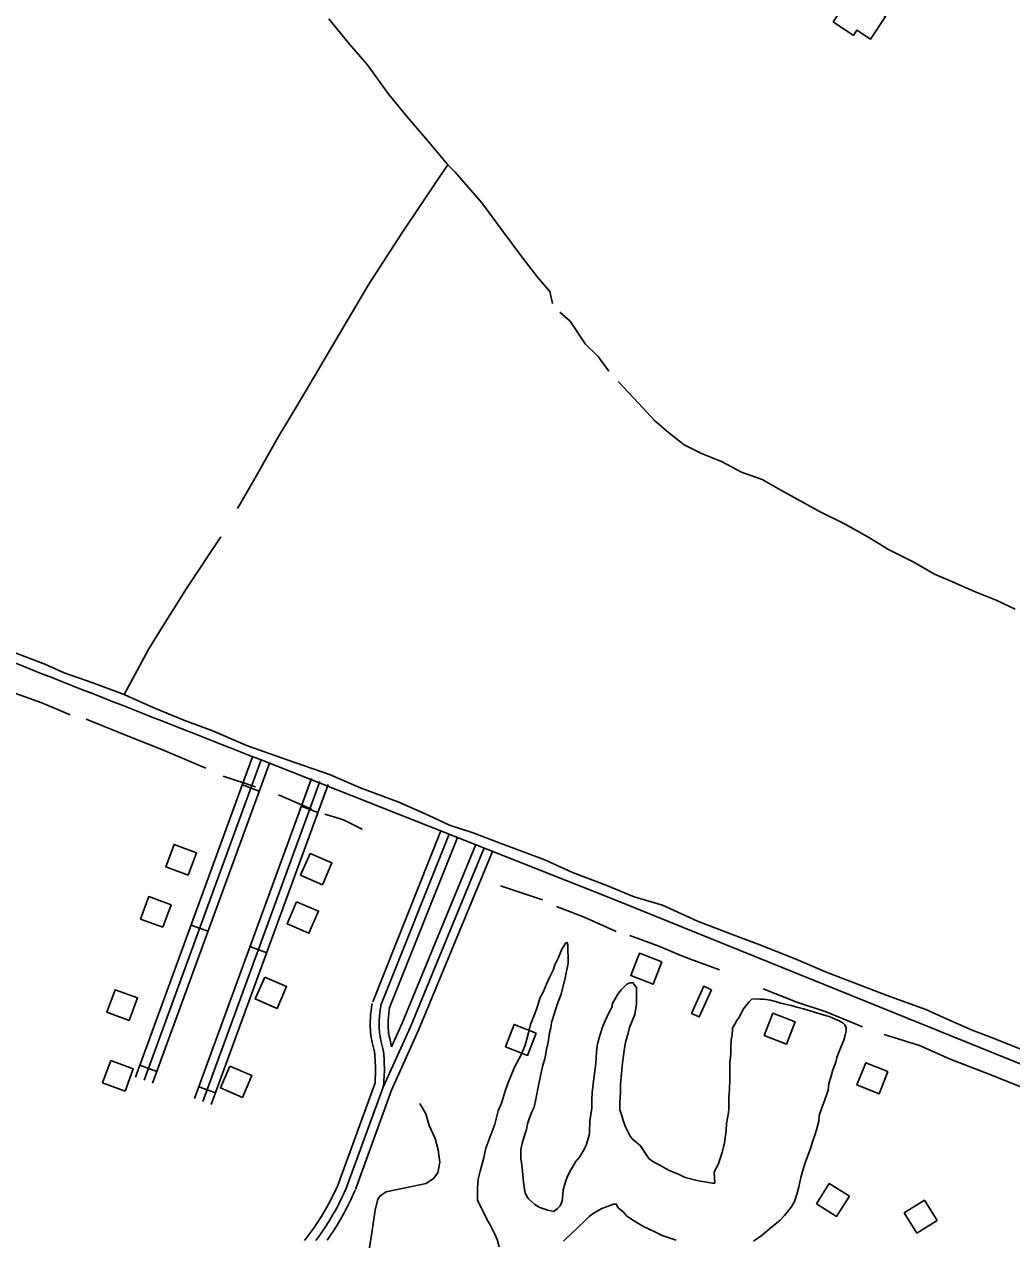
# Model space of a CAD drawing. Extents: x 3297735 to 3335592, y 670436 to 695807.
# Drawn here: x 3322973 to 3324627, y 687349 to 689386 of the extents above; entities that cross this region are included whole.
import ezdxf

# ---------------------------------------------------------------- set-up
doc = ezdxf.new("R2010")
doc.units = 0
for name, color, linetype in [('V-BLDG-OTLN', 7, 'Continuous'), ('V-ROAD-CNTR', 7, 'Continuous'), ('V-SITE-VEGE', 7, 'Continuous'), ('V-TOPO-SHOR', 7, 'Continuous')]:
    doc.layers.add(name, color=color, linetype=linetype)

msp = doc.modelspace()

# ---------------------------------------------------------------- linework, layer by layer
at = {"layer": 'V-BLDG-OTLN'}
for points in [[(3324327.8, 689389.7), (3324358.8, 689436.6), (3324415.5, 689399), (3324390.3, 689361), (3324367.5, 689376.1), (3324361.6, 689367.3)], [(3323247.5, 687960.2), (3323261.4, 687997.7), (3323223.9, 688011.6), (3323210, 687974.1)], [(3323451.5, 687996.6), (3323435.6, 687959.9), (3323472.2, 687944), (3323488.2, 687980.6)], [(3323204.9, 687872.8), (3323218.8, 687910.3), (3323181.3, 687924.2), (3323167.4, 687886.7)], [(3323429, 687915.5), (3323413.1, 687878.9), (3323449.7, 687862.9), (3323465.7, 687899.6)], [(3324040.4, 687814.8), (3324003.2, 687829.4), (3323988.6, 687792.1), (3324025.9, 687777.5)], [(3323375.6, 687789.5), (3323359.6, 687752.8), (3323396.3, 687736.9), (3323412.2, 687773.6)], [(3323148.4, 687716.9), (3323162.4, 687754.4), (3323124.8, 687768.3), (3323110.9, 687730.8)], [(3324123.6, 687768.3), (3324103.3, 687722.6), (3324090.5, 687728.3), (3324110.8, 687774)], [(3324263.9, 687714.4), (3324226.7, 687728.9), (3324212.1, 687691.7), (3324249.4, 687677.1)], [(3323830.4, 687695.5), (3323793.2, 687710.1), (3323778.6, 687672.8), (3323815.9, 687658.2)], [(3323141.6, 687598.2), (3323155.5, 687635.7), (3323118, 687649.6), (3323104.1, 687612.1)], [(3323317.4, 687640.3), (3323301.4, 687603.6), (3323338.1, 687587.6), (3323354, 687624.3)], [(3324419.3, 687631.3), (3324382.1, 687645.8), (3324367.5, 687608.6), (3324404.8, 687594)], [(3324299.6, 687409.6), (3324333.4, 687388.3), (3324354.8, 687422.1), (3324321, 687443.5)], [(3324446.7, 687394.4), (3324468, 687360.5), (3324501.8, 687381.7), (3324480.6, 687415.6)]]:
    msp.add_lwpolyline(points, close=True, dxfattribs=at)
at = {"layer": 'V-ROAD-CNTR'}
for p, q in [((3323366.3, 688101.1), (3323338.1, 688111.4)), ((3323464.7, 688065.2), (3323436.5, 688075.5)), ((3323280.5, 687866.3), (3323252.4, 687876.6)), ((3323379, 687830.3), (3323350.8, 687840.6)), ((3323194.8, 687631.4), (3323166.6, 687641.7)), ((3323293.2, 687595.5), (3323265, 687605.8))]:
    msp.add_line(p, q, dxfattribs=at)
for points in [[(3323355.3, 688158.4), (3323159.4, 687621.9)], [(3323369.4, 688153.2), (3323173.5, 687616.8)], [(3323369.4, 688153.2), (3323958, 687920.7)], [(3323383.5, 688148.1), (3323187.5, 687611.6)], [(3323453.7, 688122.4), (3323257.8, 687586)], [(3323467.8, 688117.3), (3323271.9, 687580.8)], [(3323481.9, 688112.1), (3323285.9, 687575.7)], [(3323670.6, 688034.3), (3323556.4, 687748)], [(3323684.6, 688028.7), (3323570.3, 687742.4)], [(3323698.5, 688023.1), (3323584.2, 687736.9)], [(3323729.1, 688011.4), (3323605.9, 687712.1), (3323588.1, 687672.8)], [(3323742.9, 688005.7), (3323619.6, 687706.2), (3323574, 687605)], [(3323756.8, 687999.9), (3323633.4, 687700.2), (3323587.6, 687598.8)], [(3323958, 687920.7), (3324737.6, 687604.9), (3325444.5, 687327), (3326055.1, 687074.1)], [(3323555.5, 687745.1), (3323555, 687742.3), (3323554.6, 687739.6), (3323554.2, 687737), (3323553.8, 687734.6), (3323553.6, 687732.4), (3323553.3, 687730.2), (3323552.9, 687726.3), (3323552.7, 687722.8), (3323552.5, 687719.7), (3323552.4, 687717.1), (3323552.3, 687714.7), (3323552.3, 687712.7), (3323552.3, 687709.1), (3323552.3, 687706.5), (3323552.4, 687704.4), (3323552.5, 687701.5), (3323552.7, 687698.5), (3323552.8, 687696.9), (3323552.9, 687695.3), (3323553.1, 687693.8), (3323553.5, 687691), (3323553.9, 687688.4), (3323554.3, 687686), (3323554.8, 687683.8), (3323555.6, 687679.9), (3323557.2, 687673.3), (3323558.2, 687668.6), (3323558.6, 687666.9), (3323559.2, 687664), (3323559.5, 687662), (3323559.8, 687660.4), (3323559.9, 687659.4), (3323560.1, 687657.7), (3323560.2, 687656), (3323560.4, 687653), (3323560.6, 687650.1), (3323560.7, 687647.4), (3323560.8, 687644.9), (3323560.9, 687642.5), (3323560.9, 687638), (3323560.9, 687634.1), (3323560.6, 687612.2)], [(3323570.3, 687742.4), (3323569.8, 687739.8), (3323569.4, 687737.3), (3323569, 687734.9), (3323568.7, 687732.7), (3323568.5, 687730.6), (3323568.2, 687728.6), (3323567.9, 687725), (3323567.6, 687721.8), (3323567.5, 687719), (3323567.4, 687716.5), (3323567.3, 687714.4), (3323567.3, 687712.5), (3323567.3, 687709.2), (3323567.3, 687706.8), (3323567.4, 687705), (3323567.5, 687702.2), (3323567.6, 687699.5), (3323567.7, 687698.1), (3323567.8, 687696.9), (3323568, 687695.6), (3323568.3, 687693.2), (3323568.7, 687690.9), (3323569.1, 687688.8), (3323569.5, 687686.9), (3323570.3, 687683.1), (3323571.8, 687676.7), (3323572.9, 687671.8), (3323573.3, 687670), (3323573.9, 687666.8), (3323574.3, 687664.4), (3323574.6, 687662.6), (3323574.8, 687661.2), (3323575, 687659.2), (3323575.2, 687657.1), (3323575.4, 687653.9), (3323575.6, 687650.9), (3323575.7, 687648), (3323575.8, 687645.3), (3323575.8, 687642.8), (3323575.9, 687638.1), (3323575.9, 687634), (3323575.9, 687630.3), (3323575.8, 687627.2), (3323575.7, 687624.4), (3323575.6, 687621.9), (3323575.3, 687617.7), (3323575, 687614.5), (3323574.8, 687612.1), (3323574.4, 687608.6), (3323574, 687605)], [(3323585, 687739.7), (3323584.6, 687737.2), (3323584.2, 687734.9), (3323583.9, 687732.7), (3323583.6, 687730.7), (3323583.4, 687728.8), (3323583.2, 687727.1), (3323582.8, 687723.7), (3323582.6, 687720.8), (3323582.5, 687718.2), (3323582.4, 687716), (3323582.3, 687714), (3323582.3, 687712.4), (3323582.3, 687709.3), (3323582.3, 687707.1), (3323582.3, 687705.5), (3323582.4, 687702.9), (3323582.6, 687700.5), (3323582.7, 687699.4), (3323582.8, 687698.4), (3323582.9, 687697.5), (3323583.1, 687695.4), (3323583.5, 687693.5), (3323583.8, 687691.7), (3323584.1, 687689.9), (3323584.9, 687686.4), (3323588.1, 687672.8)], [(3323560.6, 687612.2), (3323499.2, 687443.7)], [(3323574, 687605), (3323513.3, 687438.6)], [(3323588.1, 687599.9), (3323527.4, 687433.5)], [(3323499.5, 687444.5), (3323497.3, 687439.3), (3323495, 687434.1), (3323492.6, 687429), (3323490.1, 687423.9), (3323487.6, 687418.9), (3323485, 687413.9), (3323482.4, 687408.9), (3323479.7, 687404), (3323476.9, 687399.1), (3323474, 687394.2), (3323471.1, 687389.4), (3323468.1, 687384.6), (3323465.1, 687379.8), (3323462, 687375.1), (3323458.8, 687370.5), (3323455.6, 687365.9), (3323452.3, 687361.3), (3323448.9, 687356.8), (3323445.5, 687352.3), (3323442, 687347.9)], [(3323513.3, 687438.6), (3323511, 687433.2), (3323508.6, 687427.9), (3323506.1, 687422.6), (3323503.6, 687417.3), (3323501, 687412.1), (3323498.3, 687406.9), (3323495.6, 687401.7), (3323492.8, 687396.6), (3323489.9, 687391.6), (3323486.9, 687386.5), (3323483.9, 687381.5), (3323480.8, 687376.6), (3323477.7, 687371.6), (3323474.4, 687366.8), (3323471.1, 687361.9), (3323467.8, 687357.2), (3323464.4, 687352.4), (3323460.9, 687347.8)], [(3323527.1, 687432.6), (3323524.7, 687427.2), (3323522.3, 687421.7), (3323519.7, 687416.2), (3323517.1, 687410.7), (3323514.4, 687405.3), (3323511.6, 687399.9), (3323508.8, 687394.6), (3323505.9, 687389.3), (3323502.9, 687384.1), (3323499.8, 687378.8), (3323496.7, 687373.7), (3323493.5, 687368.5), (3323490.2, 687363.4), (3323486.9, 687358.4), (3323483.5, 687353.4), (3323480, 687348.5)]]:
    msp.add_lwpolyline(points, dxfattribs=at)
msp.add_spline([(3322403.1, 688535.8), (3322837.9, 688362.8), (3323369.4, 688153.2)], degree=3, dxfattribs=at)
at = {"layer": 'V-SITE-VEGE'}
for points in [[(3323876.6, 687841.1), (3323879.3, 687846), (3323882, 687847.4), (3323883.4, 687843.2), (3323883.7, 687812.8), (3323879, 687787.9), (3323872.3, 687760.9), (3323865.6, 687743.6), (3323860.8, 687729), (3323856.1, 687713.1), (3323854.8, 687704.1), (3323852.8, 687695.8), (3323850.1, 687680.6), (3323848.1, 687670.9), (3323844.8, 687652.2), (3323840.8, 687639.8), (3323836.8, 687621.1), (3323834.8, 687610.7), (3323829.4, 687585.1), (3323826.8, 687571.2), (3323822.7, 687563.6), (3323818.6, 687551.8), (3323815.9, 687543.5), (3323813.9, 687533.8), (3323811.2, 687525.5), (3323806.5, 687510.3), (3323804.5, 687500.6), (3323804.6, 687485.4), (3323806.1, 687474.4), (3323807.6, 687458.5), (3323809.1, 687446), (3323812, 687427.4), (3323816.9, 687418.5), (3323828, 687408.2), (3323836.4, 687403.4), (3323849.5, 687398.7), (3323859.9, 687396.7), (3323866.1, 687401.6), (3323870.2, 687406.4), (3323873.6, 687414.1), (3323874.9, 687425.1), (3323875.5, 687432.7), (3323879.6, 687446.6), (3323882.9, 687455.6), (3323887.7, 687465.3), (3323891.1, 687470.9), (3323895.9, 687479.9), (3323902.7, 687487.5), (3323910.9, 687501.4), (3323914.3, 687509.7), (3323919, 687524.3)], [(3323768.5, 687337.3), (3323764.9, 687349.7), (3323760.7, 687358.6), (3323753, 687374.5), (3323748.1, 687382.7), (3323741.8, 687395.8), (3323738.2, 687403.4), (3323733.3, 687413), (3323731.9, 687416.4), (3323731.8, 687435.8), (3323733, 687451), (3323736.4, 687464.1), (3323742.4, 687486.3), (3323745.8, 687502.9), (3323760.7, 687543.1), (3323766.7, 687565.3), (3323772.1, 687578.4), (3323778.2, 687598.5), (3323783, 687611), (3323793.8, 687638.7), (3323805.4, 687660.2), (3323811.5, 687675.5), (3323817.5, 687696.2), (3323820.9, 687710.1), (3323828.3, 687729.5), (3323832.4, 687740.6), (3323837.1, 687755.1), (3323841.9, 687764.1), (3323847.3, 687777.3), (3323852.1, 687787.7), (3323858.9, 687800.9), (3323861.6, 687809.9), (3323867.7, 687822.4), (3323873.1, 687836.2), (3323876.6, 687841.1)], [(3323919, 687524.3), (3323919.7, 687529.8), (3323920.2, 687548.5), (3323923.5, 687569.9), (3323923.4, 687583), (3323924, 687596.2), (3323926, 687614.8), (3323927.9, 687628), (3323929.9, 687644.6), (3323931.1, 687664.6), (3323933.1, 687677.8), (3323937.1, 687691.6), (3323941.8, 687706.9), (3323945.9, 687715.9), (3323952.7, 687730.4), (3323957.5, 687739.5), (3323957.4, 687744.3), (3323962.9, 687754), (3323967, 687760.9), (3323972.5, 687767.9), (3323982.1, 687777.6), (3323986.9, 687779.8), (3323993.1, 687779.8), (3323993.8, 687777.7), (3323998, 687772.2), (3323998.2, 687743.9), (3323995.6, 687726.6), (3323986.8, 687705.1), (3323984.1, 687695.4), (3323980, 687680.2), (3323977.4, 687666.4), (3323974.8, 687645.6), (3323971.6, 687609.7), (3323971.7, 687595.8), (3323970.5, 687578.6), (3323970.5, 687566.8), (3323979, 687539.9), (3323987.5, 687522.7), (3323990.9, 687518.6), (3324004.2, 687507), (3324011.1, 687497.3), (3324018.8, 687485.7), (3324025.8, 687480.2), (3324041.1, 687472), (3324052.9, 687465.2), (3324068.8, 687459.1), (3324079.9, 687453.6), (3324102, 687448.3), (3324125.6, 687444.3), (3324129.7, 687444.3), (3324128.2, 687462.3), (3324129.5, 687465.1), (3324135, 687475.5), (3324141.8, 687495.6), (3324145.8, 687511.5), (3324148.4, 687532.2), (3324149, 687544), (3324152.3, 687562), (3324152.9, 687568.9), (3324152.8, 687587.6), (3324154.1, 687601.4), (3324154.6, 687617.3), (3324154.4, 687645.6), (3324156.4, 687660.8), (3324156.3, 687670.5), (3324156.9, 687684.3), (3324158.2, 687692.6), (3324158.8, 687700.9), (3324158.8, 687704.4), (3324162.9, 687710.6), (3324166.3, 687716.9), (3324170.4, 687722.4), (3324177.2, 687736.3), (3324184.1, 687744.6), (3324186.8, 687748.1), (3324191.6, 687752.3), (3324197.8, 687753), (3324204.7, 687752.4), (3324211, 687752.4), (3324222.7, 687750.5), (3324231, 687748.5), (3324239.3, 687745.8), (3324257.3, 687741.7), (3324267, 687739.1), (3324278.1, 687736.4), (3324290.6, 687732.3), (3324298.2, 687730.3), (3324312.7, 687725.6), (3324321, 687723.6), (3324330.8, 687718.8), (3324337.7, 687716.1), (3324344.6, 687712), (3324347.4, 687709.3), (3324349.5, 687704.4), (3324349.6, 687699.6), (3324347.5, 687692), (3324345.5, 687683.7), (3324338.1, 687666.4), (3324334, 687654.6), (3324332, 687647), (3324327.3, 687633.8)], [(3324327.3, 687633.8), (3324324.6, 687625.5), (3324320.5, 687610.3), (3324319.2, 687599.9), (3324313.1, 687581.9), (3324309.1, 687572.2), (3324304.3, 687557.6), (3324303.7, 687547.9), (3324299.7, 687533.4), (3324296.3, 687523), (3324292.9, 687513.3), (3324290.2, 687503.6), (3324280.8, 687478), (3324276, 687463.4), (3324273.4, 687453.7), (3324270, 687437.8), (3324267.3, 687427.4), (3324262.6, 687413.6), (3324257.2, 687403.9), (3324246.2, 687390), (3324238.7, 687382.3), (3324220.8, 687367.7), (3324208.5, 687357.2), (3324194, 687346.7)], [(3324064.8, 687348.5), (3324059.9, 687350.5), (3324041.2, 687356.6), (3324028.8, 687362.7), (3324010, 687371.6), (3324000.3, 687377), (3323988.5, 687384.5), (3323982.3, 687388.6), (3323976.7, 687395.5), (3323967.6, 687403), (3323965.5, 687406.5), (3323964.8, 687409.2), (3323960, 687409.2), (3323955.2, 687407.1), (3323940, 687401.4), (3323927.6, 687394.4), (3323918.7, 687388.2), (3323911.8, 687381.2), (3323899.5, 687369.3), (3323890.6, 687361), (3323876.2, 687347.1)]]:
    msp.add_lwpolyline(points, dxfattribs=at)
at = {"layer": 'V-TOPO-SHOR'}
for p, q in [((3323305.8, 688125.9), (3323359.9, 688107.9)), ((3323398.5, 688094.6), (3323454, 688070.5)), ((3323770.3, 687942.3), (3323840.8, 687918.9))]:
    msp.add_line(p, q, dxfattribs=at)
for points in [[(3323483.1, 689395.1), (3323517.5, 689352.4), (3323547.1, 689318.4), (3323583.5, 689268.2), (3323614.7, 689230.1), (3323651.7, 689187), (3323682.1, 689150.5), (3323694.6, 689138.2), (3323739.2, 689086.7), (3323774, 689039.8), (3323807.6, 688994.1), (3323832.3, 688962), (3323853.1, 688937.9), (3323857.7, 688917.9)], [(3323330.2, 688574.3), (3323358.8, 688624.9), (3323398.8, 688695), (3323418, 688727.7), (3323445.8, 688773.3), (3323493.8, 688855), (3323549.7, 688950.5), (3323605.4, 689035.6), (3323667.8, 689129.2), (3323682.1, 689150.5)], [(3323870.1, 688903.5), (3323887.2, 688888.3), (3323912.3, 688850.2), (3323933.9, 688829.4), (3323952, 688804.5)], [(3323967.4, 688787.1), (3324001.4, 688751), (3324028.3, 688721.9), (3324051.8, 688701.6), (3324078.2, 688681.3), (3324107.3, 688666.4), (3324140.6, 688653.1), (3324174.3, 688635.5), (3324208.7, 688622.9), (3324240.9, 688604.6), (3324278.4, 688584.1), (3324304.9, 688569.5), (3324347.7, 688548.3), (3324388.3, 688525.1), (3324420.5, 688506), (3324461.9, 688485.1), (3324497.5, 688464.6), (3324527.7, 688451.9), (3324564.1, 688435.6), (3324600.4, 688421.1), (3324632.5, 688405.8)], [(3323140, 688262.8), (3323161.8, 688303.3), (3323181.5, 688339.4), (3323202.2, 688372.7), (3323244.8, 688440.7), (3323302.1, 688527.2)], [(3322945.6, 688337.3), (3323007.2, 688313.8), (3323039.8, 688299.4), (3323085.9, 688282.9), (3323140, 688262.8), (3323154.7, 688256), (3323192.4, 688239.4), (3323239.9, 688219.8), (3323286.8, 688202.6), (3323346.7, 688177), (3323413.4, 688153.5), (3323483.9, 688128.7), (3323536.9, 688106.1), (3323600.2, 688082.5), (3323649.5, 688060.9), (3323684.8, 688044.2), (3323722.8, 688031.4), (3323774.1, 688012.1), (3323844.9, 687985.6), (3323890.8, 687964.6), (3323945.9, 687944.1), (3323994.5, 687923.8), (3324041.7, 687909.7), (3324100.2, 687883), (3324160.4, 687860.2), (3324204.9, 687843.3), (3324264.1, 687820), (3324314.8, 687798.4), (3324365.4, 687778.5), (3324418.1, 687758.6), (3324482.8, 687735.1), (3324523.5, 687716.5), (3324560.2, 687700.5), (3324602.6, 687684.3), (3324665.6, 687659)], [(3322942.8, 688270.2), (3323002.1, 688248.7), (3323049.7, 688228.9)], [(3323076.6, 688221.4), (3323155.4, 688189.9), (3323203.1, 688171), (3323276.8, 688139.4)], [(3323476, 688062.6), (3323507.6, 688053), (3323539, 688037.4)], [(3323864.3, 687907.9), (3323910.6, 687889.9), (3323964.4, 687865.9)], [(3323987.3, 687859.2), (3324035.4, 687841.2), (3324078.3, 687823.5), (3324137.1, 687801.4)], [(3324210.5, 687769.7), (3324266.8, 687747.4), (3324316.1, 687731.1), (3324376.8, 687705.9)], [(3324413.2, 687693.3), (3324472.5, 687675), (3324523.6, 687651.8), (3324584.3, 687628.2), (3324641.9, 687605.6), (3324723.8, 687571.5), (3324780.6, 687551.4), (3324828.7, 687531.6), (3324885.4, 687507.6)], [(3323544.6, 687294.3), (3323554.7, 687360.8), (3323560.7, 687398.8), (3323564.9, 687417.4), (3323568.7, 687423.1), (3323579, 687429.7), (3323645.7, 687443.3), (3323658.1, 687452.1), (3323665.3, 687461.2), (3323668.6, 687479.4), (3323665.8, 687500.1), (3323660.8, 687519), (3323651.1, 687540.9), (3323645.3, 687560.2), (3323635.6, 687577.8)]]:
    msp.add_lwpolyline(points, dxfattribs=at)

doc.saveas('drawing.dxf')
